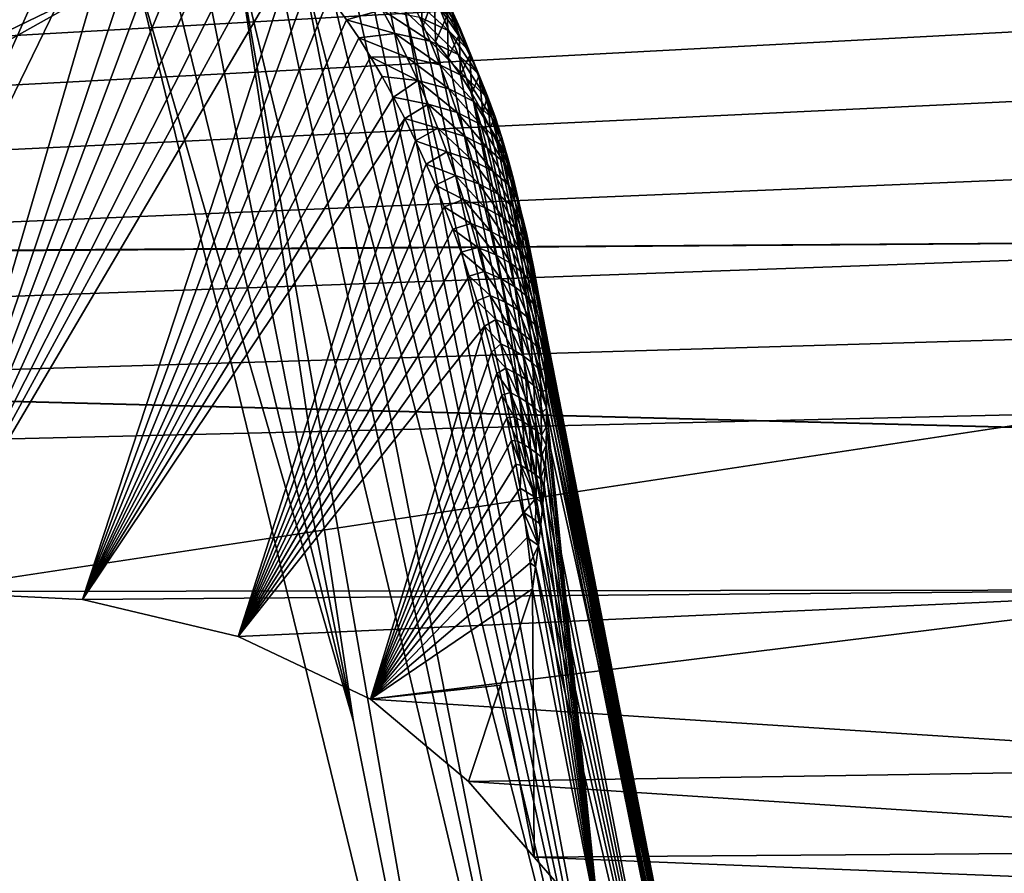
# Model space of a CAD drawing. Header units: metres. Extents: x -31 to 116, y -82 to 82.
# Tile 300 of 656: x 16.749 to 17.655, y -47.565 to -46.779. Entities that reach past the tile are written whole.
import ezdxf

# ---------------------------------------------------------------- set-up
doc = ezdxf.new("R2010")
doc.units = ezdxf.units.M
doc.layers.add('solid_80000000GA_10_1', color=7, linetype='CONTINUOUS')

msp = doc.modelspace()

# ---------------------------------------------------------------- linework, layer by layer
at = {"layer": 'solid_80000000GA_10_1'}
for points in [[(12.5, -44.230812, -38.485485), (12.5, -47.021606, -35.020927), (103, -46.390305, -39.609806)], [(12.5, -47.021595, 35.020939), (12.5, -44.230812, 38.485485), (103, -46.380795, 39.620941)], [(5.595928, -47.434151, -37.67588), (5.595928, -44.432323, -41.173279), (23.04767, -46.293915, -39.421745)], [(21.746084, -46.015488, 39.712269), (5.595928, -44.432323, 41.173279), (5.595928, -47.434151, 37.675877)], [(20.454863, -46.149815, 39.523384), (21.746084, -46.015488, 39.712269), (5.595928, -47.434151, 37.675877)], [(19.199436, -46.386986, 39.213951), (20.454863, -46.149815, 39.523384), (5.595928, -47.434151, 37.675877)], [(5.595928, -47.434151, -37.67588), (23.04767, -46.293915, -39.421745), (23.04767, -49.158199, -35.786476)], [(12.5, -47.021595, 35.020939), (103, -46.380795, 39.620941), (103, -49.348671, 35.856754)], [(18.000135, -46.721909, 38.785706), (19.199436, -46.386986, 39.213951), (5.595928, -47.434151, 37.675877)], [(12.5, -47.021606, -35.020927), (103, -49.354969, -35.848087), (103, -46.390305, -39.609806)], [(15.641059, -47.184849, 36.20668), (16.776997, -46.611744, 36.983429), (16.729986, -46.576702, 37.030239)], [(16.768324, -46.592163, 37.297604), (16.511103, -47.325165, 38.012699), (16.73369, -46.593655, 37.278107)], [(16.805347, -46.59623, 37.319431), (16.511103, -47.325165, 38.012699), (16.768324, -46.592163, 37.297604)], [(16.831266, -46.602367, 37.335106), (16.511103, -47.325165, 38.012699), (16.805347, -46.59623, 37.319431)], [(16.857988, -46.611687, 37.351738), (16.511103, -47.325165, 38.012699), (16.831266, -46.602367, 37.335106)], [(15.641059, -47.184849, 36.20668), (15.696116, -47.216747, 36.16708), (16.776997, -46.611744, 36.983429)], [(15.696116, -47.216747, 36.16708), (16.820667, -46.666401, 36.956436), (16.776997, -46.611744, 36.983429)], [(16.857988, -46.611687, 37.351738), (16.655378, -47.305664, 38.040218), (16.511103, -47.325165, 38.012699)], [(16.885384, -46.624321, 37.369141), (16.655378, -47.305664, 38.040218), (16.857988, -46.611687, 37.351738)], [(16.906141, -46.63615, 37.382687), (16.655378, -47.305664, 38.040218), (16.885384, -46.624321, 37.369141)], [(16.927069, -46.650017, 37.396564), (16.655378, -47.305664, 38.040218), (16.906141, -46.63615, 37.382687)], [(16.947985, -46.666031, 37.410778), (16.655378, -47.305664, 38.040218), (16.927069, -46.650017, 37.396564)], [(15.696116, -47.216747, 36.16708), (15.746662, -47.268253, 36.146992), (16.820667, -46.666401, 36.956436)], [(15.746662, -47.268253, 36.146992), (16.854891, -46.732681, 36.952774), (16.820667, -46.666401, 36.956436)], [(16.968712, -46.68428, 37.425343), (16.655378, -47.305664, 38.040218), (16.947985, -46.666031, 37.410778)], [(16.985147, -46.700478, 37.437191), (16.655378, -47.305664, 38.040218), (16.968712, -46.68428, 37.425343)], [(17.001465, -46.718102, 37.449165), (16.655378, -47.305664, 38.040218), (16.985147, -46.700478, 37.437191)], [(17.001465, -46.718102, 37.449165), (16.806421, -47.313046, 38.034481), (16.655378, -47.305664, 38.040218)], [(17.017658, -46.737141, 37.461212), (16.806421, -47.313046, 38.034481), (17.001465, -46.718102, 37.449165)], [(16.883993, -46.721745, 36.971409), (17.055634, -47.425533, 36.995235), (16.914694, -46.716335, 36.989941)], [(16.948219, -46.713955, 37.011616), (16.914694, -46.716335, 36.989941), (17.055634, -47.425533, 36.995235)], [(16.948219, -46.713955, 37.011616), (17.196306, -48.133003, 37.000572), (17.274393, -48.084297, 37.065746)], [(17.055634, -47.425533, 36.995235), (17.196306, -48.133003, 37.000572), (16.948219, -46.713955, 37.011616)], [(16.982899, -46.716351, 37.037609), (16.948219, -46.713955, 37.011616), (17.274393, -48.084297, 37.065746)], [(17.006346, -46.720791, 37.057484), (16.982899, -46.716351, 37.037609), (17.274393, -48.084297, 37.065746)], [(17.866894, -46.77956, 38.713039), (18.000135, -46.721909, 38.785706), (5.595928, -47.434151, 37.675877)], [(16.883993, -46.721745, 36.971409), (16.854891, -46.732681, 36.952774), (17.055634, -47.425533, 36.995235)], [(17.006346, -46.720791, 37.057484), (17.274393, -48.084297, 37.065746), (17.336506, -48.017681, 37.153465)], [(17.029829, -46.727943, 37.079433), (17.006346, -46.720791, 37.057484), (17.336506, -48.017681, 37.153465)], [(17.053106, -46.737846, 37.103485), (17.029829, -46.727943, 37.079433), (17.336506, -48.017681, 37.153465)], [(15.746662, -47.268253, 36.146992), (15.78383, -47.333202, 36.147636), (16.854891, -46.732681, 36.952774)], [(16.854891, -46.732681, 36.952774), (15.78383, -47.333202, 36.147636), (17.196306, -48.133003, 37.000572)], [(17.03367, -46.757595, 37.473289), (16.806421, -47.313046, 38.034481), (17.017658, -46.737141, 37.461212)], [(16.854891, -46.732681, 36.952774), (17.196306, -48.133003, 37.000572), (17.055634, -47.425533, 36.995235)], [(17.070259, -46.747292, 37.122837), (17.053106, -46.737846, 37.103485), (17.336506, -48.017681, 37.153465)], [(17.116581, -46.737968, 37.215412), (17.10339, -46.771423, 37.164886), (17.119137, -46.786388, 37.187393)], [(17.116581, -46.737968, 37.215412), (17.119137, -46.786388, 37.187393), (17.130304, -46.756207, 37.237114)], [(17.087063, -46.758434, 37.143333), (17.070259, -46.747292, 37.122837), (17.336506, -48.017681, 37.153465)], [(17.153807, -46.787342, 37.337357), (17.134457, -46.767948, 37.37711), (17.124281, -46.746021, 37.361397)], [(17.144381, -46.766651, 37.319813), (17.153807, -46.787342, 37.337357), (17.124281, -46.746021, 37.361397)], [(17.153158, -46.793213, 37.277664), (17.144381, -46.766651, 37.319813), (17.133789, -46.745888, 37.301441)], [(17.142403, -46.774635, 37.257813), (17.153158, -46.793213, 37.277664), (17.133789, -46.745888, 37.301441)], [(17.143642, -46.789738, 37.392139), (17.116491, -46.776993, 37.427048), (17.105829, -46.754864, 37.413719)], [(17.134457, -46.767948, 37.37711), (17.143642, -46.789738, 37.392139), (17.105829, -46.754864, 37.413719)], [(17.130304, -46.756207, 37.237114), (17.119137, -46.786388, 37.187393), (17.131269, -46.799751, 37.206093)], [(17.130304, -46.756207, 37.237114), (17.131269, -46.799751, 37.206093), (17.142403, -46.774635, 37.257813)], [(17.049438, -46.779522, 37.485413), (16.806421, -47.313046, 38.034481), (17.03367, -46.757595, 37.473289)], [(17.049438, -46.779522, 37.485413), (17.03367, -46.757595, 37.473289), (17.082245, -46.770409, 37.457081)], [(17.10339, -46.771423, 37.164886), (17.087063, -46.758434, 37.143333), (17.336506, -48.017681, 37.153465)], [(17.049438, -46.779522, 37.485413), (17.082245, -46.770409, 37.457081), (17.093979, -46.792027, 37.468624)], [(17.126268, -46.799042, 37.439846), (17.093979, -46.792027, 37.468624), (17.082245, -46.770409, 37.457081)], [(17.116491, -46.776993, 37.427048), (17.126268, -46.799042, 37.439846), (17.082245, -46.770409, 37.457081)], [(17.10339, -46.771423, 37.164886), (17.336506, -48.017681, 37.153465), (17.375599, -47.932709, 37.263943)], [(17.119137, -46.786388, 37.187393), (17.10339, -46.771423, 37.164886), (17.375599, -47.932709, 37.263943)], [(17.162256, -46.807976, 37.354206), (17.143642, -46.789738, 37.392139), (17.134457, -46.767948, 37.37711)], [(17.153807, -46.787342, 37.337357), (17.162256, -46.807976, 37.354206), (17.134457, -46.767948, 37.37711)], [(17.16275, -46.811924, 37.29678), (17.153807, -46.787342, 37.337357), (17.144381, -46.766651, 37.319813)], [(17.153158, -46.793213, 37.277664), (17.16275, -46.811924, 37.29678), (17.144381, -46.766651, 37.319813)], [(17.770351, -46.849506, 38.62611), (17.866894, -46.77956, 38.713039), (5.595928, -47.434151, 37.675877)], [(17.060524, -46.796116, 37.494114), (16.806421, -47.313046, 38.034481), (17.049438, -46.779522, 37.485413)], [(17.060524, -46.796116, 37.494114), (17.049438, -46.779522, 37.485413), (17.093979, -46.792027, 37.468624)], [(17.151976, -46.811417, 37.40659), (17.126268, -46.799042, 37.439846), (17.116491, -46.776993, 37.427048)], [(17.143642, -46.789738, 37.392139), (17.151976, -46.811417, 37.40659), (17.116491, -46.776993, 37.427048)], [(17.142403, -46.774635, 37.257813), (17.131269, -46.799751, 37.206093), (17.142956, -46.814316, 37.225426)], [(17.142403, -46.774635, 37.257813), (17.142956, -46.814316, 37.225426), (17.153158, -46.793213, 37.277664)], [(17.060524, -46.796116, 37.494114), (17.093979, -46.792027, 37.468624), (17.104898, -46.813705, 37.479733)], [(17.135269, -46.82103, 37.452175), (17.104898, -46.813705, 37.479733), (17.093979, -46.792027, 37.468624)], [(17.126268, -46.799042, 37.439846), (17.135269, -46.82103, 37.452175), (17.093979, -46.792027, 37.468624)], [(17.131269, -46.799751, 37.206093), (17.119137, -46.786388, 37.187393), (17.375599, -47.932709, 37.263943)], [(17.169865, -46.828564, 37.370445), (17.151976, -46.811417, 37.40659), (17.143642, -46.789738, 37.392139)], [(17.162256, -46.807976, 37.354206), (17.169865, -46.828564, 37.370445), (17.143642, -46.789738, 37.392139)], [(17.17135, -46.830738, 37.31525), (17.162256, -46.807976, 37.354206), (17.153807, -46.787342, 37.337357)], [(17.16275, -46.811924, 37.29678), (17.17135, -46.830738, 37.31525), (17.153807, -46.787342, 37.337357)], [(17.071428, -46.813499, 37.502846), (16.806421, -47.313046, 38.034481), (17.060524, -46.796116, 37.494114)], [(17.071428, -46.813499, 37.502846), (17.060524, -46.796116, 37.494114), (17.104898, -46.813705, 37.479733)], [(17.159565, -46.833004, 37.420528), (17.135269, -46.82103, 37.452175), (17.126268, -46.799042, 37.439846)], [(17.151976, -46.811417, 37.40659), (17.159565, -46.833004, 37.420528), (17.126268, -46.799042, 37.439846)], [(17.142956, -46.814316, 37.225426), (17.131269, -46.799751, 37.206093), (17.375599, -47.932709, 37.263943)], [(17.153158, -46.793213, 37.277664), (17.142956, -46.814316, 37.225426), (17.154148, -46.830048, 37.245403)], [(17.153158, -46.793213, 37.277664), (17.154148, -46.830048, 37.245403), (17.16275, -46.811924, 37.29678)], [(17.179079, -46.849651, 37.33316), (17.169865, -46.828564, 37.370445), (17.162256, -46.807976, 37.354206)], [(17.17135, -46.830738, 37.31525), (17.179079, -46.849651, 37.33316), (17.162256, -46.807976, 37.354206)], [(17.082117, -46.831654, 37.511597), (16.806421, -47.313046, 38.034481), (17.071428, -46.813499, 37.502846)], [(17.071428, -46.813499, 37.502846), (17.104898, -46.813705, 37.479733), (17.115089, -46.835434, 37.490456)], [(17.082117, -46.831654, 37.511597), (17.071428, -46.813499, 37.502846), (17.115089, -46.835434, 37.490456)], [(17.143585, -46.842964, 37.464104), (17.115089, -46.835434, 37.490456), (17.104898, -46.813705, 37.479733)], [(17.135269, -46.82103, 37.452175), (17.143585, -46.842964, 37.464104), (17.104898, -46.813705, 37.479733)], [(17.154148, -46.830048, 37.245403), (17.142956, -46.814316, 37.225426), (17.375599, -47.932709, 37.263943)], [(17.176737, -46.84911, 37.386162), (17.159565, -46.833004, 37.420528), (17.151976, -46.811417, 37.40659)], [(17.169865, -46.828564, 37.370445), (17.176737, -46.84911, 37.386162), (17.151976, -46.811417, 37.40659)], [(17.16275, -46.811924, 37.29678), (17.154148, -46.830048, 37.245403), (17.164791, -46.846947, 37.265987)], [(17.16275, -46.811924, 37.29678), (17.164791, -46.846947, 37.265987), (17.17135, -46.830738, 37.31525)], [(17.166508, -46.854511, 37.434029), (17.143585, -46.842964, 37.464104), (17.135269, -46.82103, 37.452175)], [(17.159565, -46.833004, 37.420528), (17.166508, -46.854511, 37.434029), (17.135269, -46.82103, 37.452175)], [(17.186035, -46.868649, 37.350567), (17.176737, -46.84911, 37.386162), (17.169865, -46.828564, 37.370445)], [(17.179079, -46.849651, 37.33316), (17.186035, -46.868649, 37.350567), (17.169865, -46.828564, 37.370445)], [(17.092594, -46.850586, 37.520348), (16.806421, -47.313046, 38.034481), (17.082117, -46.831654, 37.511597)], [(17.092594, -46.850586, 37.520348), (17.082117, -46.831654, 37.511597), (17.115089, -46.835434, 37.490456)], [(17.092594, -46.850586, 37.520348), (17.115089, -46.835434, 37.490456), (17.124605, -46.85722, 37.500824)], [(17.151274, -46.864857, 37.475655), (17.124605, -46.85722, 37.500824), (17.115089, -46.835434, 37.490456)], [(17.143585, -46.842964, 37.464104), (17.151274, -46.864857, 37.475655), (17.115089, -46.835434, 37.490456)], [(17.164791, -46.846947, 37.265987), (17.154148, -46.830048, 37.245403), (17.375599, -47.932709, 37.263943)], [(17.182961, -46.869633, 37.401409), (17.166508, -46.854511, 37.434029), (17.159565, -46.833004, 37.420528)], [(17.176737, -46.84911, 37.386162), (17.182961, -46.869633, 37.401409), (17.159565, -46.833004, 37.420528)], [(17.17135, -46.830738, 37.31525), (17.164791, -46.846947, 37.265987), (17.174847, -46.865082, 37.287155)], [(17.17135, -46.830738, 37.31525), (17.174847, -46.865082, 37.287155), (17.179079, -46.849651, 37.33316)], [(17.172853, -46.875957, 37.447128), (17.151274, -46.864857, 37.475655), (17.143585, -46.842964, 37.464104)], [(17.166508, -46.854511, 37.434029), (17.172853, -46.875957, 37.447128), (17.143585, -46.842964, 37.464104)], [(17.164791, -46.846947, 37.265987), (17.375599, -47.932709, 37.263943), (17.38287, -47.83223, 37.393021)], [(17.174847, -46.865082, 37.287155), (17.164791, -46.846947, 37.265987), (17.38287, -47.83223, 37.393021)], [(17.71209, -46.92458, 38.533512), (17.770351, -46.849506, 38.62611), (5.595928, -47.434151, 37.675877)], [(17.102863, -46.870319, 37.529095), (16.806421, -47.313046, 38.034481), (17.092594, -46.850586, 37.520348)], [(17.102863, -46.870319, 37.529095), (17.092594, -46.850586, 37.520348), (17.124605, -46.85722, 37.500824)], [(17.188591, -46.890133, 37.416237), (17.172853, -46.875957, 37.447128), (17.166508, -46.854511, 37.434029)], [(17.182961, -46.869633, 37.401409), (17.188591, -46.890133, 37.416237), (17.166508, -46.854511, 37.434029)], [(17.179079, -46.849651, 37.33316), (17.174847, -46.865082, 37.287155), (17.18165, -46.878834, 37.302616)], [(17.192303, -46.88773, 37.367523), (17.182961, -46.869633, 37.401409), (17.176737, -46.84911, 37.386162)], [(17.186035, -46.868649, 37.350567), (17.192303, -46.88773, 37.367523), (17.176737, -46.84911, 37.386162)], [(17.179079, -46.849651, 37.33316), (17.18165, -46.878834, 37.302616), (17.186035, -46.868649, 37.350567)], [(17.102863, -46.870319, 37.529095), (17.124605, -46.85722, 37.500824), (17.133495, -46.879055, 37.51086)], [(17.158382, -46.886719, 37.48687), (17.133495, -46.879055, 37.51086), (17.124605, -46.85722, 37.500824)], [(17.151274, -46.864857, 37.475655), (17.158382, -46.886719, 37.48687), (17.124605, -46.85722, 37.500824)], [(17.178654, -46.89735, 37.459858), (17.158382, -46.886719, 37.48687), (17.151274, -46.864857, 37.475655)], [(17.172853, -46.875957, 37.447128), (17.178654, -46.89735, 37.459858), (17.151274, -46.864857, 37.475655)], [(17.18165, -46.878834, 37.302616), (17.174847, -46.865082, 37.287155), (17.38287, -47.83223, 37.393021)], [(17.102863, -46.870319, 37.529095), (16.949665, -47.347282, 37.995152), (16.806421, -47.313046, 38.034481)], [(17.112921, -46.890873, 37.537819), (16.949665, -47.347282, 37.995152), (17.102863, -46.870319, 37.529095)], [(17.112921, -46.890873, 37.537819), (17.102863, -46.870319, 37.529095), (17.133495, -46.879055, 37.51086)], [(17.186035, -46.868649, 37.350567), (17.18165, -46.878834, 37.302616), (17.188122, -46.893272, 37.318344)], [(17.197931, -46.906887, 37.384068), (17.188591, -46.890133, 37.416237), (17.182961, -46.869633, 37.401409)], [(17.192303, -46.88773, 37.367523), (17.197931, -46.906887, 37.384068), (17.182961, -46.869633, 37.401409)], [(17.186035, -46.868649, 37.350567), (17.188122, -46.893272, 37.318344), (17.192303, -46.88773, 37.367523)], [(17.112921, -46.890873, 37.537819), (17.133495, -46.879055, 37.51086), (17.141806, -46.900944, 37.520592)], [(17.164961, -46.908554, 37.497776), (17.141806, -46.900944, 37.520592), (17.133495, -46.879055, 37.51086)], [(17.158382, -46.886719, 37.48687), (17.164961, -46.908554, 37.497776), (17.133495, -46.879055, 37.51086)], [(17.193672, -46.910622, 37.430676), (17.178654, -46.89735, 37.459858), (17.172853, -46.875957, 37.447128)], [(17.188591, -46.890133, 37.416237), (17.193672, -46.910622, 37.430676), (17.172853, -46.875957, 37.447128)], [(17.188122, -46.893272, 37.318344), (17.18165, -46.878834, 37.302616), (17.38287, -47.83223, 37.393021)], [(17.122749, -46.912251, 37.546513), (16.949665, -47.347282, 37.995152), (17.112921, -46.890873, 37.537819)], [(17.122749, -46.912251, 37.546513), (17.112921, -46.890873, 37.537819), (17.141806, -46.900944, 37.520592)], [(17.183952, -46.918701, 37.47226), (17.164961, -46.908554, 37.497776), (17.158382, -46.886719, 37.48687)], [(17.178654, -46.89735, 37.459858), (17.183952, -46.918701, 37.47226), (17.158382, -46.886719, 37.48687)], [(17.192303, -46.88773, 37.367523), (17.188122, -46.893272, 37.318344), (17.194235, -46.908379, 37.334301)], [(17.202969, -46.926121, 37.400227), (17.193672, -46.910622, 37.430676), (17.188591, -46.890133, 37.416237)], [(17.197931, -46.906887, 37.384068), (17.202969, -46.926121, 37.400227), (17.188591, -46.890133, 37.416237)], [(17.192303, -46.88773, 37.367523), (17.194235, -46.908379, 37.334301), (17.199978, -46.92416, 37.350502)], [(17.192303, -46.88773, 37.367523), (17.199978, -46.92416, 37.350502), (17.197931, -46.906887, 37.384068)], [(17.122749, -46.912251, 37.546513), (17.141806, -46.900944, 37.520592), (17.149588, -46.922874, 37.530048)], [(17.171061, -46.93037, 37.508404), (17.149588, -46.922874, 37.530048), (17.141806, -46.900944, 37.520592)], [(17.164961, -46.908554, 37.497776), (17.171061, -46.93037, 37.508404), (17.141806, -46.900944, 37.520592)], [(17.198252, -46.931107, 37.444759), (17.183952, -46.918701, 37.47226), (17.178654, -46.89735, 37.459858)], [(17.193672, -46.910622, 37.430676), (17.198252, -46.931107, 37.444759), (17.178654, -46.89735, 37.459858)], [(17.194235, -46.908379, 37.334301), (17.188122, -46.893272, 37.318344), (17.38287, -47.83223, 37.393021)], [(17.188803, -46.940022, 37.484364), (17.171061, -46.93037, 37.508404), (17.164961, -46.908554, 37.497776)], [(17.183952, -46.918701, 37.47226), (17.188803, -46.940022, 37.484364), (17.164961, -46.908554, 37.497776)], [(17.199978, -46.92416, 37.350502), (17.194235, -46.908379, 37.334301), (17.38287, -47.83223, 37.393021)], [(17.197931, -46.906887, 37.384068), (17.199978, -46.92416, 37.350502), (17.205341, -46.94062, 37.366966)], [(17.197931, -46.906887, 37.384068), (17.205341, -46.94062, 37.366966), (17.202969, -46.926121, 37.400227)], [(17.131107, -46.931599, 37.554085), (16.949665, -47.347282, 37.995152), (17.122749, -46.912251, 37.546513)], [(17.131107, -46.931599, 37.554085), (17.122749, -46.912251, 37.546513), (17.149588, -46.922874, 37.530048)], [(17.202377, -46.951591, 37.458527), (17.188803, -46.940022, 37.484364), (17.183952, -46.918701, 37.47226)], [(17.198252, -46.931107, 37.444759), (17.202377, -46.951591, 37.458527), (17.183952, -46.918701, 37.47226)], [(17.207458, -46.945419, 37.416035), (17.198252, -46.931107, 37.444759), (17.193672, -46.910622, 37.430676)], [(17.202969, -46.926121, 37.400227), (17.207458, -46.945419, 37.416035), (17.193672, -46.910622, 37.430676)], [(17.689724, -46.999947, 38.441029), (17.71209, -46.92458, 38.533512), (5.595928, -47.434151, 37.675877)], [(15.388331, -49.26173, 35.440407), (23.04767, -49.742542, 34.969704), (23.04767, -46.927025, 38.665939)], [(16.182812, -48.689629, 36.240772), (15.388331, -49.26173, 35.440407), (23.04767, -46.927025, 38.665939)], [(17.196306, -48.133003, 37.000572), (16.182812, -48.689629, 36.240772), (23.04767, -46.927025, 38.665939)], [(17.131107, -46.931599, 37.554085), (17.149588, -46.922874, 37.530048), (17.156881, -46.944859, 37.539249)], [(17.176722, -46.952183, 37.51878), (17.156881, -46.944859, 37.539249), (17.149588, -46.922874, 37.530048)], [(17.171061, -46.93037, 37.508404), (17.176722, -46.952183, 37.51878), (17.149588, -46.922874, 37.530048)], [(17.274393, -48.084297, 37.065746), (17.196306, -48.133003, 37.000572), (23.04767, -46.927025, 38.665939)], [(17.205341, -46.94062, 37.366966), (17.199978, -46.92416, 37.350502), (17.38287, -47.83223, 37.393021)], [(17.202969, -46.926121, 37.400227), (17.205341, -46.94062, 37.366966), (17.210304, -46.957764, 37.383705)], [(17.202969, -46.926121, 37.400227), (17.210304, -46.957764, 37.383705), (17.207458, -46.945419, 37.416035)], [(17.336506, -48.017681, 37.153465), (17.274393, -48.084297, 37.065746), (23.04767, -46.927025, 38.665939)], [(17.375599, -47.932709, 37.263943), (17.336506, -48.017681, 37.153465), (23.04767, -46.927025, 38.665939)], [(17.38287, -47.83223, 37.393021), (17.375599, -47.932709, 37.263943), (23.04767, -46.927025, 38.665939)], [(17.38287, -47.83223, 37.393021), (23.04767, -46.927025, 38.665939), (18.452015, -47.612148, 37.698494)], [(17.13924, -46.951572, 37.561619), (16.949665, -47.347282, 37.995152), (17.131107, -46.931599, 37.554085)], [(17.13924, -46.951572, 37.561619), (17.131107, -46.931599, 37.554085), (17.156881, -46.944859, 37.539249)], [(17.193241, -46.961323, 37.496204), (17.176722, -46.952183, 37.51878), (17.171061, -46.93037, 37.508404)], [(17.188803, -46.940022, 37.484364), (17.193241, -46.961323, 37.496204), (17.171061, -46.93037, 37.508404)], [(17.211449, -46.96479, 37.431522), (17.202377, -46.951591, 37.458527), (17.198252, -46.931107, 37.444759)], [(17.207458, -46.945419, 37.416035), (17.211449, -46.96479, 37.431522), (17.198252, -46.931107, 37.444759)], [(17.13924, -46.951572, 37.561619), (17.156881, -46.944859, 37.539249), (17.16371, -46.966888, 37.54821)], [(17.181965, -46.973988, 37.528923), (17.16371, -46.966888, 37.54821), (17.156881, -46.944859, 37.539249)], [(17.176722, -46.952183, 37.51878), (17.181965, -46.973988, 37.528923), (17.156881, -46.944859, 37.539249)], [(17.206087, -46.97208, 37.472008), (17.193241, -46.961323, 37.496204), (17.188803, -46.940022, 37.484364)], [(17.202377, -46.951591, 37.458527), (17.206087, -46.97208, 37.472008), (17.188803, -46.940022, 37.484364)], [(17.210304, -46.957764, 37.383705), (17.205341, -46.94062, 37.366966), (17.38287, -47.83223, 37.393021)], [(17.207458, -46.945419, 37.416035), (17.210304, -46.957764, 37.383705), (17.214848, -46.975594, 37.400707)], [(17.207458, -46.945419, 37.416035), (17.214848, -46.975594, 37.400707), (17.211449, -46.96479, 37.431522)], [(17.147146, -46.972195, 37.569111), (16.949665, -47.347282, 37.995152), (17.13924, -46.951572, 37.561619)], [(17.147146, -46.972195, 37.569111), (17.13924, -46.951572, 37.561619), (17.16371, -46.966888, 37.54821)], [(17.197292, -46.982609, 37.507793), (17.181965, -46.973988, 37.528923), (17.176722, -46.952183, 37.51878)], [(17.193241, -46.961323, 37.496204), (17.197292, -46.982609, 37.507793), (17.176722, -46.952183, 37.51878)], [(17.214975, -46.984222, 37.446712), (17.206087, -46.97208, 37.472008), (17.202377, -46.951591, 37.458527)], [(17.211449, -46.96479, 37.431522), (17.214975, -46.984222, 37.446712), (17.202377, -46.951591, 37.458527)], [(17.2094, -46.99258, 37.485218), (17.197292, -46.982609, 37.507793), (17.193241, -46.961323, 37.496204)], [(17.206087, -46.97208, 37.472008), (17.2094, -46.99258, 37.485218), (17.193241, -46.961323, 37.496204)], [(17.214848, -46.975594, 37.400707), (17.210304, -46.957764, 37.383705), (17.38287, -47.83223, 37.393021)], [(17.211449, -46.96479, 37.431522), (17.214848, -46.975594, 37.400707), (17.218454, -46.991753, 37.415749)], [(17.211449, -46.96479, 37.431522), (17.218454, -46.991753, 37.415749), (17.214975, -46.984222, 37.446712)], [(17.154821, -46.993484, 37.576557), (16.949665, -47.347282, 37.995152), (17.147146, -46.972195, 37.569111)], [(17.147146, -46.972195, 37.569111), (17.16371, -46.966888, 37.54821), (17.170088, -46.988964, 37.556934)], [(17.154821, -46.993484, 37.576557), (17.147146, -46.972195, 37.569111), (17.170088, -46.988964, 37.556934)], [(17.18681, -46.995796, 37.538837), (17.170088, -46.988964, 37.556934), (17.16371, -46.966888, 37.54821)], [(17.181965, -46.973988, 37.528923), (17.18681, -46.995796, 37.538837), (17.16371, -46.966888, 37.54821)], [(17.218061, -47.003723, 37.461624), (17.2094, -46.99258, 37.485218), (17.206087, -46.97208, 37.472008)], [(17.214975, -46.984222, 37.446712), (17.218061, -47.003723, 37.461624), (17.206087, -46.97208, 37.472008)], [(17.20097, -47.003883, 37.519142), (17.18681, -46.995796, 37.538837), (17.181965, -46.973988, 37.528923)], [(17.197292, -46.982609, 37.507793), (17.20097, -47.003883, 37.519142), (17.181965, -46.973988, 37.528923)], [(17.212336, -47.013096, 37.498173), (17.20097, -47.003883, 37.519142), (17.197292, -46.982609, 37.507793)], [(17.2094, -46.99258, 37.485218), (17.212336, -47.013096, 37.498173), (17.197292, -46.982609, 37.507793)], [(17.214848, -46.975594, 37.400707), (17.38287, -47.83223, 37.393021), (17.351797, -47.724049, 37.530239)], [(17.218454, -46.991753, 37.415749), (17.214848, -46.975594, 37.400707), (17.351797, -47.724049, 37.530239)], [(17.154821, -46.993484, 37.576557), (17.170088, -46.988964, 37.556934), (17.176035, -47.011089, 37.565434)], [(17.191271, -47.017609, 37.548531), (17.176035, -47.011089, 37.565434), (17.170088, -46.988964, 37.556934)], [(17.18681, -46.995796, 37.538837), (17.191271, -47.017609, 37.548531), (17.170088, -46.988964, 37.556934)], [(17.214975, -46.984222, 37.446712), (17.218454, -46.991753, 37.415749), (17.22171, -47.008442, 37.43095)], [(17.214975, -46.984222, 37.446712), (17.22171, -47.008442, 37.43095), (17.218061, -47.003723, 37.461624)], [(17.22171, -47.008442, 37.43095), (17.218454, -46.991753, 37.415749), (17.351797, -47.724049, 37.530239)], [(17.700302, -47.072735, 38.352108), (17.689724, -46.999947, 38.441029), (5.595928, -47.434151, 37.675877)], [(17.162254, -47.015469, 37.583942), (16.949665, -47.347282, 37.995152), (17.154821, -46.993484, 37.576557)], [(17.162254, -47.015469, 37.583942), (17.154821, -46.993484, 37.576557), (17.176035, -47.011089, 37.565434)], [(17.204287, -47.025158, 37.530262), (17.191271, -47.017609, 37.548531), (17.18681, -46.995796, 37.538837)], [(17.20097, -47.003883, 37.519142), (17.204287, -47.025158, 37.530262), (17.18681, -46.995796, 37.538837)], [(17.220722, -47.023281, 37.476269), (17.212336, -47.013096, 37.498173), (17.2094, -46.99258, 37.485218)], [(17.218061, -47.003723, 37.461624), (17.220722, -47.023281, 37.476269), (17.2094, -46.99258, 37.485218)], [(17.214903, -47.033627, 37.51088), (17.204287, -47.025158, 37.530262), (17.20097, -47.003883, 37.519142)], [(17.212336, -47.013096, 37.498173), (17.214903, -47.033627, 37.51088), (17.20097, -47.003883, 37.519142)], [(17.218061, -47.003723, 37.461624), (17.22171, -47.008442, 37.43095), (17.224602, -47.025681, 37.446327)], [(17.218061, -47.003723, 37.461624), (17.224602, -47.025681, 37.446327), (17.220722, -47.023281, 37.476269)], [(17.224602, -47.025681, 37.446327), (17.22171, -47.008442, 37.43095), (17.351797, -47.724049, 37.530239)], [(17.16939, -47.038097, 37.59127), (16.949665, -47.347282, 37.995152), (17.162254, -47.015469, 37.583942)], [(17.162254, -47.015469, 37.583942), (17.176035, -47.011089, 37.565434), (17.181568, -47.03326, 37.573715)], [(17.16939, -47.038097, 37.59127), (17.162254, -47.015469, 37.583942), (17.181568, -47.03326, 37.573715)], [(17.195364, -47.039429, 37.558022), (17.181568, -47.03326, 37.573715), (17.176035, -47.011089, 37.565434)], [(17.191271, -47.017609, 37.548531), (17.195364, -47.039429, 37.558022), (17.176035, -47.011089, 37.565434)], [(17.20726, -47.046429, 37.541168), (17.195364, -47.039429, 37.558022), (17.191271, -47.017609, 37.548531)], [(17.204287, -47.025158, 37.530262), (17.20726, -47.046429, 37.541168), (17.191271, -47.017609, 37.548531)], [(17.222971, -47.0429, 37.49065), (17.214903, -47.033627, 37.51088), (17.212336, -47.013096, 37.498173)], [(17.220722, -47.023281, 37.476269), (17.222971, -47.0429, 37.49065), (17.212336, -47.013096, 37.498173)], [(12.5, -49.54129, 31.355318), (12.5, -47.021595, 35.020939), (103, -49.348671, 35.856754)], [(12.5, -47.021606, -35.020927), (12.5, -49.541306, -31.355293), (103, -49.354969, -35.848087)], [(17.217119, -47.054176, 37.523354), (17.20726, -47.046429, 37.541168), (17.204287, -47.025158, 37.530262)], [(17.214903, -47.033627, 37.51088), (17.217119, -47.054176, 37.523354), (17.204287, -47.025158, 37.530262)], [(17.220722, -47.023281, 37.476269), (17.224602, -47.025681, 37.446327), (17.227112, -47.04348, 37.461891)], [(17.220722, -47.023281, 37.476269), (17.227112, -47.04348, 37.461891), (17.222971, -47.0429, 37.49065)], [(17.227112, -47.04348, 37.461891), (17.224602, -47.025681, 37.446327), (17.351797, -47.724049, 37.530239)], [(17.16939, -47.038097, 37.59127), (17.181568, -47.03326, 37.573715), (17.186703, -47.055481, 37.581787)], [(17.199104, -47.06126, 37.567314), (17.186703, -47.055481, 37.581787), (17.181568, -47.03326, 37.573715)], [(17.195364, -47.039429, 37.558022), (17.199104, -47.06126, 37.567314), (17.181568, -47.03326, 37.573715)], [(17.224823, -47.062584, 37.504791), (17.217119, -47.054176, 37.523354), (17.214903, -47.033627, 37.51088)], [(17.222971, -47.0429, 37.49065), (17.224823, -47.062584, 37.504791), (17.214903, -47.033627, 37.51088)], [(17.176201, -47.061367, 37.59853), (16.949665, -47.347282, 37.995152), (17.16939, -47.038097, 37.59127)], [(17.176201, -47.061367, 37.59853), (17.16939, -47.038097, 37.59127), (17.186703, -47.055481, 37.581787)], [(17.209906, -47.067703, 37.551868), (17.199104, -47.06126, 37.567314), (17.195364, -47.039429, 37.558022)], [(17.20726, -47.046429, 37.541168), (17.209906, -47.067703, 37.551868), (17.195364, -47.039429, 37.558022)], [(17.222971, -47.0429, 37.49065), (17.227112, -47.04348, 37.461891), (17.229223, -47.061855, 37.477646)], [(17.222971, -47.0429, 37.49065), (17.229223, -47.061855, 37.477646), (17.224823, -47.062584, 37.504791)], [(17.229223, -47.061855, 37.477646), (17.227112, -47.04348, 37.461891), (17.351797, -47.724049, 37.530239)], [(17.219, -47.074749, 37.53561), (17.209906, -47.067703, 37.551868), (17.20726, -47.046429, 37.541168)], [(17.217119, -47.054176, 37.523354), (17.219, -47.074749, 37.53561), (17.20726, -47.046429, 37.541168)], [(17.226295, -47.082325, 37.518692), (17.219, -47.074749, 37.53561), (17.217119, -47.054176, 37.523354)], [(17.224823, -47.062584, 37.504791), (17.226295, -47.082325, 37.518692), (17.217119, -47.054176, 37.523354)], [(17.176201, -47.061367, 37.59853), (17.071501, -47.40498, 37.925968), (16.949665, -47.347282, 37.995152)], [(17.182693, -47.085316, 37.605713), (17.071501, -47.40498, 37.925968), (17.176201, -47.061367, 37.59853)], [(17.176201, -47.061367, 37.59853), (17.186703, -47.055481, 37.581787), (17.191454, -47.077751, 37.589661)], [(17.182693, -47.085316, 37.605713), (17.176201, -47.061367, 37.59853), (17.191454, -47.077751, 37.589661)], [(17.202511, -47.083111, 37.576416), (17.191454, -47.077751, 37.589661), (17.186703, -47.055481, 37.581787)], [(17.199104, -47.06126, 37.567314), (17.202511, -47.083111, 37.576416), (17.186703, -47.055481, 37.581787)], [(17.212238, -47.088989, 37.562378), (17.202511, -47.083111, 37.576416), (17.199104, -47.06126, 37.567314)], [(17.209906, -47.067703, 37.551868), (17.212238, -47.088989, 37.562378), (17.199104, -47.06126, 37.567314)], [(17.224823, -47.062584, 37.504791), (17.229223, -47.061855, 37.477646), (17.230923, -47.080795, 37.493519)], [(17.224823, -47.062584, 37.504791), (17.230923, -47.080795, 37.493519), (17.226295, -47.082325, 37.518692)], [(17.230923, -47.080795, 37.493519), (17.229223, -47.061855, 37.477646), (17.351797, -47.724049, 37.530239)], [(17.742195, -47.14106, 38.269169), (17.700302, -47.072735, 38.352108), (5.595928, -47.434151, 37.675877)], [(17.220556, -47.095345, 37.547657), (17.212238, -47.088989, 37.562378), (17.209906, -47.067703, 37.551868)], [(17.219, -47.074749, 37.53561), (17.220556, -47.095345, 37.547657), (17.209906, -47.067703, 37.551868)], [(17.182693, -47.085316, 37.605713), (17.191454, -47.077751, 37.589661), (17.195843, -47.100067, 37.597343)], [(17.205597, -47.104977, 37.585346), (17.195843, -47.100067, 37.597343), (17.191454, -47.077751, 37.589661)], [(17.202511, -47.083111, 37.576416), (17.205597, -47.104977, 37.585346), (17.191454, -47.077751, 37.589661)], [(17.2274, -47.102123, 37.532375), (17.220556, -47.095345, 37.547657), (17.219, -47.074749, 37.53561)], [(17.226295, -47.082325, 37.518692), (17.2274, -47.102123, 37.532375), (17.219, -47.074749, 37.53561)], [(17.226295, -47.082325, 37.518692), (17.230923, -47.080795, 37.493519), (17.232193, -47.1003, 37.509499)], [(17.226295, -47.082325, 37.518692), (17.232193, -47.1003, 37.509499), (17.2274, -47.102123, 37.532375)], [(17.232193, -47.1003, 37.509499), (17.230923, -47.080795, 37.493519), (17.351797, -47.724049, 37.530239)], [(17.187656, -47.10498, 37.611389), (17.071501, -47.40498, 37.925968), (17.182693, -47.085316, 37.605713)], [(17.187656, -47.10498, 37.611389), (17.182693, -47.085316, 37.605713), (17.195843, -47.100067, 37.597343)], [(17.214272, -47.110291, 37.572704), (17.205597, -47.104977, 37.585346), (17.202511, -47.083111, 37.576416)], [(17.212238, -47.088989, 37.562378), (17.214272, -47.110291, 37.572704), (17.202511, -47.083111, 37.576416)], [(17.221807, -47.115971, 37.559509), (17.214272, -47.110291, 37.572704), (17.212238, -47.088989, 37.562378)], [(17.220556, -47.095345, 37.547657), (17.221807, -47.115971, 37.559509), (17.212238, -47.088989, 37.562378)], [(17.187656, -47.10498, 37.611389), (17.195843, -47.100067, 37.597343), (17.199884, -47.122433, 37.604843)], [(17.208382, -47.126869, 37.594105), (17.199884, -47.122433, 37.604843), (17.195843, -47.100067, 37.597343)], [(17.205597, -47.104977, 37.585346), (17.208382, -47.126869, 37.594105), (17.195843, -47.100067, 37.597343)], [(17.228157, -47.121979, 37.545841), (17.221807, -47.115971, 37.559509), (17.220556, -47.095345, 37.547657)], [(17.2274, -47.102123, 37.532375), (17.228157, -47.121979, 37.545841), (17.220556, -47.095345, 37.547657)], [(17.2274, -47.102123, 37.532375), (17.232193, -47.1003, 37.509499), (17.233015, -47.12038, 37.525604)], [(17.233015, -47.12038, 37.525604), (17.232193, -47.1003, 37.509499), (17.351797, -47.724049, 37.530239)], [(17.192411, -47.125122, 37.616997), (17.071501, -47.40498, 37.925968), (17.187656, -47.10498, 37.611389)], [(17.192411, -47.125122, 37.616997), (17.187656, -47.10498, 37.611389), (17.199884, -47.122433, 37.604843)], [(17.216022, -47.131611, 37.582863), (17.208382, -47.126869, 37.594105), (17.205597, -47.104977, 37.585346)], [(17.214272, -47.110291, 37.572704), (17.216022, -47.131611, 37.582863), (17.205597, -47.104977, 37.585346)], [(17.2274, -47.102123, 37.532375), (17.233015, -47.12038, 37.525604), (17.228157, -47.121979, 37.545841)], [(17.222765, -47.136623, 37.571178), (17.216022, -47.131611, 37.582863), (17.214272, -47.110291, 37.572704)], [(17.221807, -47.115971, 37.559509), (17.222765, -47.136623, 37.571178), (17.214272, -47.110291, 37.572704)], [(17.228577, -47.141891, 37.559109), (17.222765, -47.136623, 37.571178), (17.221807, -47.115971, 37.559509)], [(17.228157, -47.121979, 37.545841), (17.228577, -47.141891, 37.559109), (17.221807, -47.115971, 37.559509)], [(17.196953, -47.145756, 37.62252), (17.071501, -47.40498, 37.925968), (17.192411, -47.125122, 37.616997)], [(17.192411, -47.125122, 37.616997), (17.199884, -47.122433, 37.604843), (17.203588, -47.144852, 37.612164)], [(17.196953, -47.145756, 37.62252), (17.192411, -47.125122, 37.616997), (17.203588, -47.144852, 37.612164)], [(17.210873, -47.148792, 37.602703), (17.203588, -47.144852, 37.612164), (17.199884, -47.122433, 37.604843)], [(17.208382, -47.126869, 37.594105), (17.210873, -47.148792, 37.602703), (17.199884, -47.122433, 37.604843)], [(17.217497, -47.15295, 37.592861), (17.210873, -47.148792, 37.602703), (17.208382, -47.126869, 37.594105)], [(17.216022, -47.131611, 37.582863), (17.217497, -47.15295, 37.592861), (17.208382, -47.126869, 37.594105)], [(17.228157, -47.121979, 37.545841), (17.233015, -47.12038, 37.525604), (17.233334, -47.136875, 37.538593)], [(17.228157, -47.121979, 37.545841), (17.233334, -47.136875, 37.538593), (17.228577, -47.141891, 37.559109)], [(17.233334, -47.136875, 37.538593), (17.233015, -47.12038, 37.525604), (17.351797, -47.724049, 37.530239)], [(17.223438, -47.157314, 37.582672), (17.217497, -47.15295, 37.592861), (17.216022, -47.131611, 37.582863)], [(17.222765, -47.136623, 37.571178), (17.223438, -47.157314, 37.582672), (17.216022, -47.131611, 37.582863)], [(17.22867, -47.161861, 37.572182), (17.223438, -47.157314, 37.582672), (17.222765, -47.136623, 37.571178)], [(17.228577, -47.141891, 37.559109), (17.22867, -47.161861, 37.572182), (17.222765, -47.136623, 37.571178)], [(17.228577, -47.141891, 37.559109), (17.233334, -47.136875, 37.538593), (17.233334, -47.153763, 37.551689)], [(17.233334, -47.136875, 37.538593), (17.351797, -47.724049, 37.530239), (17.282774, -47.619923, 37.66066)], [(17.233334, -47.153763, 37.551689), (17.233334, -47.136875, 37.538593), (17.282774, -47.619923, 37.66066)], [(16.655378, -47.305664, 38.040218), (17.742195, -47.14106, 38.269169), (5.595928, -47.434151, 37.675877)], [(16.655378, -47.305664, 38.040218), (17.885693, -47.304241, 38.070538), (17.742195, -47.14106, 38.269169)], [(17.201256, -47.166874, 37.62796), (17.071501, -47.40498, 37.925968), (17.196953, -47.145756, 37.62252)], [(17.196953, -47.145756, 37.62252), (17.203588, -47.144852, 37.612164), (17.206959, -47.167316, 37.619308)], [(17.201256, -47.166874, 37.62796), (17.196953, -47.145756, 37.62252), (17.206959, -47.167316, 37.619308)], [(17.213074, -47.170742, 37.611141), (17.206959, -47.167316, 37.619308), (17.203588, -47.144852, 37.612164)], [(17.210873, -47.148792, 37.602703), (17.213074, -47.170742, 37.611141), (17.203588, -47.144852, 37.612164)], [(17.228577, -47.141891, 37.559109), (17.233334, -47.153763, 37.551689), (17.22867, -47.161861, 37.572182)], [(17.218702, -47.17432, 37.602695), (17.213074, -47.170742, 37.611141), (17.210873, -47.148792, 37.602703)], [(17.217497, -47.15295, 37.592861), (17.218702, -47.17432, 37.602695), (17.210873, -47.148792, 37.602703)], [(17.223829, -47.17804, 37.593994), (17.218702, -47.17432, 37.602695), (17.217497, -47.15295, 37.592861)], [(17.223438, -47.157314, 37.582672), (17.223829, -47.17804, 37.593994), (17.217497, -47.15295, 37.592861)], [(17.22867, -47.161861, 37.572182), (17.233334, -47.153763, 37.551689), (17.233, -47.171051, 37.564896)], [(17.233, -47.171051, 37.564896), (17.233334, -47.153763, 37.551689), (17.282774, -47.619923, 37.66066)], [(17.228439, -47.181889, 37.585064), (17.223829, -47.17804, 37.593994), (17.223438, -47.157314, 37.582672)], [(17.22867, -47.161861, 37.572182), (17.228439, -47.181889, 37.585064), (17.223438, -47.157314, 37.582672)], [(17.22867, -47.161861, 37.572182), (17.233, -47.171051, 37.564896), (17.228439, -47.181889, 37.585064)], [(17.20529, -47.188457, 37.63332), (17.071501, -47.40498, 37.925968), (17.201256, -47.166874, 37.62796)], [(17.201256, -47.166874, 37.62796), (17.206959, -47.167316, 37.619308), (17.210001, -47.189838, 37.626282)], [(17.20529, -47.188457, 37.63332), (17.201256, -47.166874, 37.62796), (17.210001, -47.189838, 37.626282)], [(17.214989, -47.192726, 37.619427), (17.210001, -47.189838, 37.626282), (17.206959, -47.167316, 37.619308)], [(17.213074, -47.170742, 37.611141), (17.214989, -47.192726, 37.619427), (17.206959, -47.167316, 37.619308)], [(17.219641, -47.195717, 37.612377), (17.214989, -47.192726, 37.619427), (17.213074, -47.170742, 37.611141)], [(17.218702, -47.17432, 37.602695), (17.219641, -47.195717, 37.612377), (17.213074, -47.170742, 37.611141)], [(17.228439, -47.181889, 37.585064), (17.233, -47.171051, 37.564896), (17.232317, -47.188736, 37.578194)], [(17.232317, -47.188736, 37.578194), (17.233, -47.171051, 37.564896), (17.282774, -47.619923, 37.66066)], [(17.223942, -47.198799, 37.605152), (17.219641, -47.195717, 37.612377), (17.218702, -47.17432, 37.602695)], [(17.223829, -47.17804, 37.593994), (17.223942, -47.198799, 37.605152), (17.218702, -47.17432, 37.602695)], [(17.227888, -47.201969, 37.597759), (17.223942, -47.198799, 37.605152), (17.223829, -47.17804, 37.593994)], [(17.228439, -47.181889, 37.585064), (17.227888, -47.201969, 37.597759), (17.223829, -47.17804, 37.593994)], [(17.228439, -47.181889, 37.585064), (17.232317, -47.188736, 37.578194), (17.227888, -47.201969, 37.597759)], [(17.209038, -47.210499, 37.638588), (17.071501, -47.40498, 37.925968), (17.20529, -47.188457, 37.63332)], [(17.20529, -47.188457, 37.63332), (17.210001, -47.189838, 37.626282), (17.209038, -47.210499, 37.638588)], [(17.22378, -47.219601, 37.616142), (17.209038, -47.210499, 37.638588), (17.210001, -47.189838, 37.626282)], [(17.214989, -47.192726, 37.619427), (17.22378, -47.219601, 37.616142), (17.210001, -47.189838, 37.626282)], [(17.227888, -47.201969, 37.597759), (17.232317, -47.188736, 37.578194), (17.231283, -47.206818, 37.591545)], [(17.231283, -47.206818, 37.591545), (17.232317, -47.188736, 37.578194), (17.282774, -47.619923, 37.66066)], [(17.219641, -47.195717, 37.612377), (17.22378, -47.219601, 37.616142), (17.214989, -47.192726, 37.619427)], [(17.223942, -47.198799, 37.605152), (17.22378, -47.219601, 37.616142), (17.219641, -47.195717, 37.612377)], [(17.229885, -47.2253, 37.604939), (17.22378, -47.219601, 37.616142), (17.223942, -47.198799, 37.605152)], [(17.227888, -47.201969, 37.597759), (17.229885, -47.2253, 37.604939), (17.223942, -47.198799, 37.605152)], [(17.227888, -47.201969, 37.597759), (17.231283, -47.206818, 37.591545), (17.229885, -47.2253, 37.604939)], [(17.229885, -47.2253, 37.604939), (17.231283, -47.206818, 37.591545), (17.282774, -47.619923, 37.66066)], [(17.212479, -47.232998, 37.643768), (17.071501, -47.40498, 37.925968), (17.209038, -47.210499, 37.638588)], [(17.22378, -47.219601, 37.616142), (17.212479, -47.232998, 37.643768), (17.209038, -47.210499, 37.638588)], [(17.223343, -47.240448, 37.626976), (17.212479, -47.232998, 37.643768), (17.22378, -47.219601, 37.616142)], [(17.228111, -47.244183, 37.618359), (17.223343, -47.240448, 37.626976), (17.22378, -47.219601, 37.616142)], [(17.229885, -47.2253, 37.604939), (17.228111, -47.244183, 37.618359), (17.22378, -47.219601, 37.616142)], [(17.228111, -47.244183, 37.618359), (17.229885, -47.2253, 37.604939), (17.282774, -47.619923, 37.66066)], [(17.215595, -47.255947, 37.648857), (17.071501, -47.40498, 37.925968), (17.212479, -47.232998, 37.643768)], [(17.225954, -47.263466, 37.631783), (17.215595, -47.255947, 37.648857), (17.212479, -47.232998, 37.643768)], [(17.223343, -47.240448, 37.626976), (17.225954, -47.263466, 37.631783), (17.212479, -47.232998, 37.643768)], [(17.228111, -47.244183, 37.618359), (17.225954, -47.263466, 37.631783), (17.223343, -47.240448, 37.626976)], [(17.225954, -47.263466, 37.631783), (17.228111, -47.244183, 37.618359), (17.282774, -47.619923, 37.66066)], [(17.218365, -47.279346, 37.653854), (17.071501, -47.40498, 37.925968), (17.215595, -47.255947, 37.648857)], [(17.225954, -47.263466, 37.631783), (17.218365, -47.279346, 37.653854), (17.215595, -47.255947, 37.648857)], [(17.223404, -47.283157, 37.645195), (17.218365, -47.279346, 37.653854), (17.225954, -47.263466, 37.631783)], [(17.223404, -47.283157, 37.645195), (17.225954, -47.263466, 37.631783), (17.282774, -47.619923, 37.66066)], [(17.218365, -47.279346, 37.653854), (17.220421, -47.303257, 37.658566), (17.071501, -47.40498, 37.925968)], [(17.223404, -47.283157, 37.645195), (17.220421, -47.303257, 37.658566), (17.218365, -47.279346, 37.653854)], [(17.220421, -47.303257, 37.658566), (17.223404, -47.283157, 37.645195), (17.282774, -47.619923, 37.66066)], [(16.655378, -47.305664, 38.040218), (16.806421, -47.313046, 38.034481), (17.885693, -47.304241, 38.070538)], [(16.806421, -47.313046, 38.034481), (16.949665, -47.347282, 37.995152), (17.885693, -47.304241, 38.070538)], [(16.949665, -47.347282, 37.995152), (17.071501, -47.40498, 37.925968), (17.885693, -47.304241, 38.070538)], [(17.190945, -47.392056, 37.745934), (17.071501, -47.40498, 37.925968), (17.220421, -47.303257, 37.658566)], [(17.071501, -47.40498, 37.925968), (18.029932, -47.466751, 37.871273), (17.885693, -47.304241, 38.070538)], [(17.190945, -47.392056, 37.745934), (17.220421, -47.303257, 37.658566), (17.222109, -47.550385, 37.747005)], [(17.220421, -47.303257, 37.658566), (17.282774, -47.619923, 37.66066), (17.222109, -47.550385, 37.747005)], [(15.78383, -47.333202, 36.147636), (16.182812, -48.689629, 36.240772), (17.196306, -48.133003, 37.000572)], [(17.190945, -47.392056, 37.745934), (17.161512, -47.480724, 37.833176), (17.071501, -47.40498, 37.925968)], [(17.190945, -47.392056, 37.745934), (17.222109, -47.550385, 37.747005), (17.161512, -47.480724, 37.833176)], [(17.071501, -47.40498, 37.925968), (17.161512, -47.480724, 37.833176), (18.029932, -47.466751, 37.871273)], [(5.595928, -50.161377, -33.960369), (5.595928, -47.434151, -37.67588), (23.04767, -49.158199, -35.786476)], [(17.161512, -47.480724, 37.833176), (18.122318, -47.543629, 37.776886), (18.029932, -47.466751, 37.871273)], [(17.161512, -47.480724, 37.833176), (17.222109, -47.550385, 37.747005), (18.122318, -47.543629, 37.776886)], [(17.222109, -47.550385, 37.747005), (18.225527, -47.590595, 37.720196), (18.122318, -47.543629, 37.776886)], [(17.222109, -47.550385, 37.747005), (17.282774, -47.619923, 37.66066), (18.225527, -47.590595, 37.720196)]]:
    msp.add_3dface(points, dxfattribs=at)

doc.saveas('drawing.dxf')
